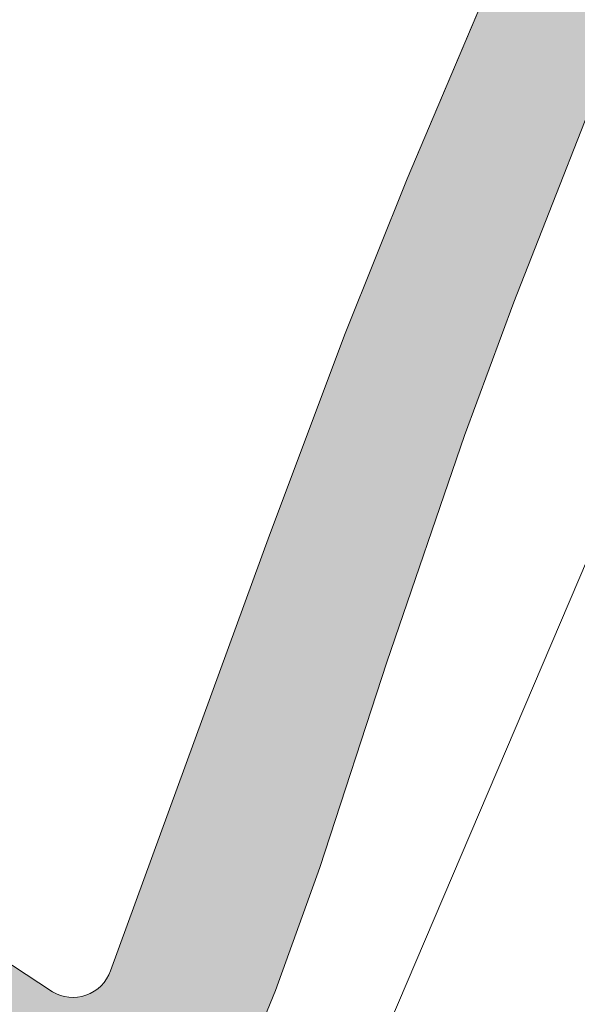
# Model space of a CAD drawing. Header units: metres. Extents: x 125349 to 128236, y 501602 to 503797.
# Tile 538 of 656: x 127371 to 127386, y 502587 to 502615. Entities that reach past the tile are written whole.
import ezdxf

# ---------------------------------------------------------------- set-up
doc = ezdxf.new("R2010")
doc.units = ezdxf.units.M
for name, color, linetype, lineweight in [('B-WE-GK-BESCHOEIING-G', 130, 'GK-BESCHOEIING-SO', 18), ('B-WE-GR-BEPLANTING_CULTUUR_BOSPLANTSOEN-GV', 90, 'CONTINUOUS', 18), ('B-WE-GR-GROENVOORZIENING-GV', 80, 'CONTINUOUS', 18), ('B-WE-OG-TERREIN_OEVER-GV', 7, 'CONTINUOUS', 18), ('B-WE-OG-WATER_SLOOT-GV', 120, 'CONTINUOUS', 18)]:
    doc.layers.add(name, color=color, linetype=linetype, lineweight=lineweight)
doc.layers.add('B-WE-OG-WATER_SLOOT-V', color=7, linetype='CONTINUOUS', lineweight=18, true_color=0x73e9ff)
doc.linetypes.add('GK-BESCHOEIING-SO', pattern='A,18,-3,[1,NLCS.SHX,S=0.6,R=0,X=0,Y=0],-3', length=24)

msp = doc.modelspace()

# ---------------------------------------------------------------- hatches: boundary and pattern name
at = {"layer": 'B-WE-OG-WATER_SLOOT-V'}
h = msp.add_hatch(color=256, dxfattribs=at)
edge = h.paths.add_edge_path()
edge.add_arc((127525.856583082, 502873.4418142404), 0.8914250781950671, 342.9874465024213, 376.5675399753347)
edge.add_arc((127525.9271651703, 502873.3118346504), 0.8729146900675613, 26.10993967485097, 71.16363808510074)
edge.add_line((127526.209, 502874.138), (127524.307, 502874.63))
edge.add_arc((127523.968, 502873.8331721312), 0.8659420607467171, 66.95330723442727, 159.1061312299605)
edge.add_line((127523.159, 502874.142), (127512.364, 502855.426))
edge.add_line((127512.364, 502855.426), (127508.456, 502848.65))
edge.add_arc((127507.6032500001, 502849.5879999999), 1.267685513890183, 288.2384252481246, 312.2744490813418, ccw=False)
edge.add_arc((127507.9625146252, 502849.3126230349), 0.9293793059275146, 226.0074118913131, 272.31158205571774, ccw=False)
edge.add_line((127507.317, 502848.644), (127505.951, 502846.365))
edge.add_arc((127505.8244349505, 502845.7412767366), 0.6364349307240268, 25.473168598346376, 78.52936652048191, ccw=False)
edge.add_arc((127505.8470337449, 502845.7913995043), 0.5955366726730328, -53.77150981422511, 22.052777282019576, ccw=False)
edge.add_line((127506.199, 502845.311), (127500, 502833.713))
edge.add_line((127500, 502833.713), (127469.225, 502776.287))
edge.add_line((127469.225, 502776.287), (127467.088, 502772.403))
edge.add_line((127467.088, 502772.403), (127454.759, 502750))
edge.add_line((127454.759, 502750), (127448.929, 502738.845))
edge.add_line((127448.929, 502738.845), (127427.642, 502699.368))
edge.add_line((127427.642, 502699.368), (127427.302, 502698.737))
edge.add_line((127427.302, 502698.737), (127402.26, 502651.733))
edge.add_line((127402.26, 502651.733), (127401.118, 502655.788))
edge.add_line((127401.118, 502655.788), (127400.618, 502657.867))
edge.add_line((127400.618, 502657.867), (127398.527, 502657.202))
edge.add_line((127398.527, 502657.202), (127400.808, 502651.194))
edge.add_arc((127384.0697288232, 502650.5077206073), 16.75233420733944, -6.511368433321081, 2.347847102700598, ccw=False)
edge.add_line((127400.714, 502648.608), (127400.574, 502648.349))
edge.add_line((127400.574, 502648.349), (127400.4, 502648.027))
edge.add_line((127400.4, 502648.027), (127399.306, 502646.002))
edge.add_line((127399.306, 502646.002), (127399.143, 502645.7))
edge.add_line((127399.143, 502645.7), (127398.993, 502645.422))
edge.add_line((127398.993, 502645.422), (127398.861, 502645.178))
edge.add_line((127398.861, 502645.178), (127397.249, 502642.657))
edge.add_line((127397.249, 502642.657), (127391.07, 502630.908))
edge.add_line((127391.07, 502630.908), (127388.411, 502626.013))
edge.add_line((127388.411, 502626.013), (127386.252, 502621.617))
edge.add_line((127386.252, 502621.617), (127384.595, 502617.87))
edge.add_line((127384.595, 502617.87), (127383.939, 502616.321))
edge.add_line((127383.939, 502616.321), (127381.632, 502610.876))
edge.add_line((127381.632, 502610.876), (127379.874, 502606.48))
edge.add_line((127379.874, 502606.48), (127377.713, 502600.734))
edge.add_line((127377.713, 502600.734), (127373.19, 502588.343))
edge.add_arc((127372.1168706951, 502588.726453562), 1.139580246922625, 289.00628896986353, 340.3370330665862, ccw=False)
edge.add_arc((127372.1148315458, 502588.7107218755), 1.125392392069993, 239.1061628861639, 289.3652883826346, ccw=False)
edge.add_line((127371.537, 502587.745), (127348.359, 502602.991))
edge.add_line((127348.359, 502602.991), (127347.66, 502603.492))
edge.add_line((127347.66, 502603.492), (127330.497, 502614.976))
edge.add_line((127330.497, 502614.976), (127327.514, 502610.866))
edge.add_line((127327.514, 502610.866), (127344.952, 502599.198))
edge.add_line((127344.952, 502599.198), (127345.701, 502598.746))
edge.add_line((127345.701, 502598.746), (127367.773, 502584.113))
edge.add_line((127367.773, 502584.113), (127369.227, 502583.149))
edge.add_arc((127367.5829100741, 502581.1120054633), 2.617704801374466, 8.479488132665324, 51.09246178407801, ccw=False)
edge.add_arc((127367.6063574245, 502581.1252831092), 2.592573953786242, -33.35027575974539, 8.265669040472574, ccw=False)
edge.add_line((127369.772, 502579.7), (127366.66, 502573.105))
edge.add_line((127366.66, 502573.105), (127365.933, 502571.947))
edge.add_line((127365.933, 502571.947), (127360.927, 502562.673))
edge.add_line((127360.927, 502562.673), (127353.192, 502548.702))
edge.add_arc((127357.9704092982, 502548.7376437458), 4.778542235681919, 180.4273803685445, 191.0837420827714)
edge.add_arc((127355.5514888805, 502547.9801927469), 2.276203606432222, 184.0608849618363, 208.38784500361)
edge.add_arc((127355.5486144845, 502547.9854638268), 2.276188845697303, 208.5389722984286, 231.9919273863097)
edge.add_line((127354.147, 502546.192), (127355.233, 502545.585))
edge.add_arc((127354.7368836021, 502555.8305383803), 10.25754298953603, 272.7722496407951, 277.8451510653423)
edge.add_arc((127355.9360000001, 502547.4234999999), 1.765976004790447, 276.5354584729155, 332.6804323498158)
edge.add_line((127357.505, 502546.613), (127370.365, 502570.699))
edge.add_line((127370.365, 502570.699), (127370.859, 502571.947))
edge.add_line((127370.859, 502571.947), (127374.776, 502580.64))
edge.add_line((127374.776, 502580.64), (127376.985, 502585.585))
edge.add_line((127376.985, 502585.585), (127377.889, 502587.783))
edge.add_line((127377.889, 502587.783), (127379.146, 502591.281))
edge.add_line((127379.146, 502591.281), (127381.057, 502597.127))
edge.add_line((127381.057, 502597.127), (127383.269, 502603.573))
edge.add_line((127383.269, 502603.573), (127384.676, 502607.37))
edge.add_line((127384.676, 502607.37), (127387.792, 502615.314))
edge.add_line((127387.792, 502615.314), (127389.449, 502619.011))
edge.add_line((127389.449, 502619.011), (127391.607, 502623.407))
edge.add_line((127391.607, 502623.407), (127394.353, 502628.716))
edge.add_line((127394.353, 502628.716), (127399.465, 502637.746))
edge.add_line((127399.465, 502637.746), (127401.86, 502642.638))
edge.add_line((127401.86, 502642.638), (127402.008, 502642.92))
edge.add_line((127402.008, 502642.92), (127402.119, 502643.129))
edge.add_line((127402.119, 502643.129), (127403.195, 502645.172))
edge.add_line((127403.195, 502645.172), (127403.26, 502645.296))
edge.add_line((127403.26, 502645.296), (127403.671, 502646.074))
edge.add_line((127403.671, 502646.074), (127405.549, 502649.523))
edge.add_line((127405.549, 502649.523), (127405.963, 502650.282))
edge.add_line((127405.963, 502650.282), (127414.739, 502665.912))
edge.add_line((127414.739, 502665.912), (127423.871, 502682.494))
edge.add_line((127423.871, 502682.494), (127432.101, 502697.528))
edge.add_line((127432.101, 502697.528), (127453.074, 502735.337))
edge.add_line((127453.074, 502735.337), (127460.895, 502750))
edge.add_line((127460.895, 502750), (127494.971, 502813.969))
edge.add_line((127494.971, 502813.969), (127500, 502823.31))
edge.add_line((127500, 502823.31), (127502.615, 502828.16))
edge.add_line((127502.615, 502828.16), (127516.602, 502854.296))
edge.add_line((127516.602, 502854.296), (127526.709, 502873.181))

# ---------------------------------------------------------------- linework, layer by layer
at = {"layer": 'B-WE-GK-BESCHOEIING-G', "flags": 128}
for points in [[(127401.86, 502642.638), (127399.465, 502637.746), (127394.353, 502628.716), (127391.607, 502623.407), (127389.449, 502619.011), (127387.792, 502615.314), (127384.676, 502607.37), (127383.269, 502603.573), (127381.057, 502597.127), (127379.146, 502591.281), (127377.889, 502587.783), (127376.985, 502585.585), (127374.776, 502580.64), (127370.859, 502571.947), (127370.365, 502570.699), (127357.505, 502546.613)], [(127373.19, 502588.343), (127377.713, 502600.734), (127379.874, 502606.48), (127381.632, 502610.876), (127384.595, 502617.87), (127386.252, 502621.617), (127388.411, 502626.013), (127391.07, 502630.908), (127397.249, 502642.657)], [(127354.147, 502546.192), (127353.869, 502546.449), (127353.637, 502546.75), (127353.459, 502547.084), (127353.339, 502547.444), (127353.281, 502547.819), (127353.192, 502548.702), (127360.927, 502562.673), (127365.933, 502571.947), (127366.66, 502573.105), (127369.772, 502579.7), (127369.994, 502580.115), (127370.137, 502580.562), (127370.197, 502581.029), (127370.172, 502581.498), (127370.056, 502581.97), (127369.855, 502582.412), (127369.575, 502582.81), (127369.227, 502583.149), (127345.701, 502598.746), (127344.952, 502599.198), (127327.514, 502610.866), (127330.497, 502614.976), (127347.66, 502603.492), (127348.359, 502602.991), (127371.537, 502587.745)]]:
    msp.add_lwpolyline(points, dxfattribs=at)
at = {"layer": 'B-WE-GR-BEPLANTING_CULTUUR_BOSPLANTSOEN-GV', "flags": 128}
for points in [[(127377.713, 502600.734), (127379.874, 502606.48), (127381.632, 502610.876), (127383.939, 502616.321), (127366.247, 502627.012)], [(127330.497, 502614.976), (127347.66, 502603.492), (127348.359, 502602.991), (127371.537, 502587.745)], [(127373.19, 502588.343), (127377.713, 502600.734)]]:
    msp.add_lwpolyline(points, dxfattribs=at)
at = {"layer": 'B-WE-GR-BEPLANTING_CULTUUR_BOSPLANTSOEN-GV'}
for points in [[(127372.488, 502587.649, 0.2277944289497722), (127373.19, 502588.343)], [(127371.537, 502587.745, 0.2228811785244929), (127372.488, 502587.649)]]:
    msp.add_lwpolyline(points, format="xyb", dxfattribs=at)
at = {"layer": 'B-WE-GR-GROENVOORZIENING-GV', "flags": 128}
msp.add_lwpolyline([(127399.839, 502635.349), (127396.679, 502628.834), (127395.962, 502626.94), (127394.829, 502623.946), (127394.71, 502623.278), (127394.547, 502622.62), (127394.339, 502621.975), (127394.088, 502621.345), (127390.371, 502608.484), (127378.039, 502579.581), (127360.426, 502543.974)], dxfattribs=at)
at = {"layer": 'B-WE-OG-TERREIN_OEVER-GV', "flags": 128}
for points in [[(127355.233, 502545.585), (127360.426, 502543.974), (127378.039, 502579.581), (127390.371, 502608.484), (127394.088, 502621.345), (127394.339, 502621.975), (127394.547, 502622.62), (127394.71, 502623.278), (127394.829, 502623.946), (127395.962, 502626.94), (127396.679, 502628.834), (127399.839, 502635.349), (127400.925, 502637.016), (127401.419, 502637.987), (127403.265, 502641.526), (127403.403, 502641.817), (127403.848, 502642.762), (127404.474, 502643.865)], [(127399.465, 502637.746), (127394.353, 502628.716), (127391.607, 502623.407), (127389.449, 502619.011), (127387.792, 502615.314), (127384.676, 502607.37), (127383.269, 502603.573), (127381.057, 502597.127), (127379.146, 502591.281), (127377.889, 502587.783), (127376.985, 502585.585), (127374.776, 502580.64)]]:
    msp.add_lwpolyline(points, dxfattribs=at)
at = {"layer": 'B-WE-OG-WATER_SLOOT-GV', "flags": 128}
for points in [[(127400.714, 502648.608), (127400.574, 502648.349), (127400.4, 502648.027), (127399.306, 502646.002), (127399.143, 502645.7), (127398.993, 502645.422), (127398.861, 502645.178), (127397.249, 502642.657), (127391.07, 502630.908), (127388.411, 502626.013), (127386.252, 502621.617), (127384.595, 502617.87), (127383.939, 502616.321), (127381.632, 502610.876), (127379.874, 502606.48), (127377.713, 502600.734)], [(127370.365, 502570.699), (127370.859, 502571.947), (127374.776, 502580.64), (127376.985, 502585.585), (127377.889, 502587.783), (127379.146, 502591.281), (127381.057, 502597.127), (127383.269, 502603.573), (127384.676, 502607.37), (127387.792, 502615.314), (127389.449, 502619.011), (127391.607, 502623.407), (127394.353, 502628.716), (127399.465, 502637.746)], [(127371.537, 502587.745), (127348.359, 502602.991), (127347.66, 502603.492), (127330.497, 502614.976), (127327.514, 502610.866), (127344.952, 502599.198), (127345.701, 502598.746), (127367.773, 502584.113)], [(127377.713, 502600.734), (127373.19, 502588.343)]]:
    msp.add_lwpolyline(points, dxfattribs=at)
at = {"layer": 'B-WE-OG-WATER_SLOOT-GV'}
for points in [[(127373.19, 502588.343, -0.2277944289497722), (127372.488, 502587.649)], [(127372.488, 502587.649, -0.2228811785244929), (127371.537, 502587.745)]]:
    msp.add_lwpolyline(points, format="xyb", dxfattribs=at)

doc.saveas('drawing.dxf')
